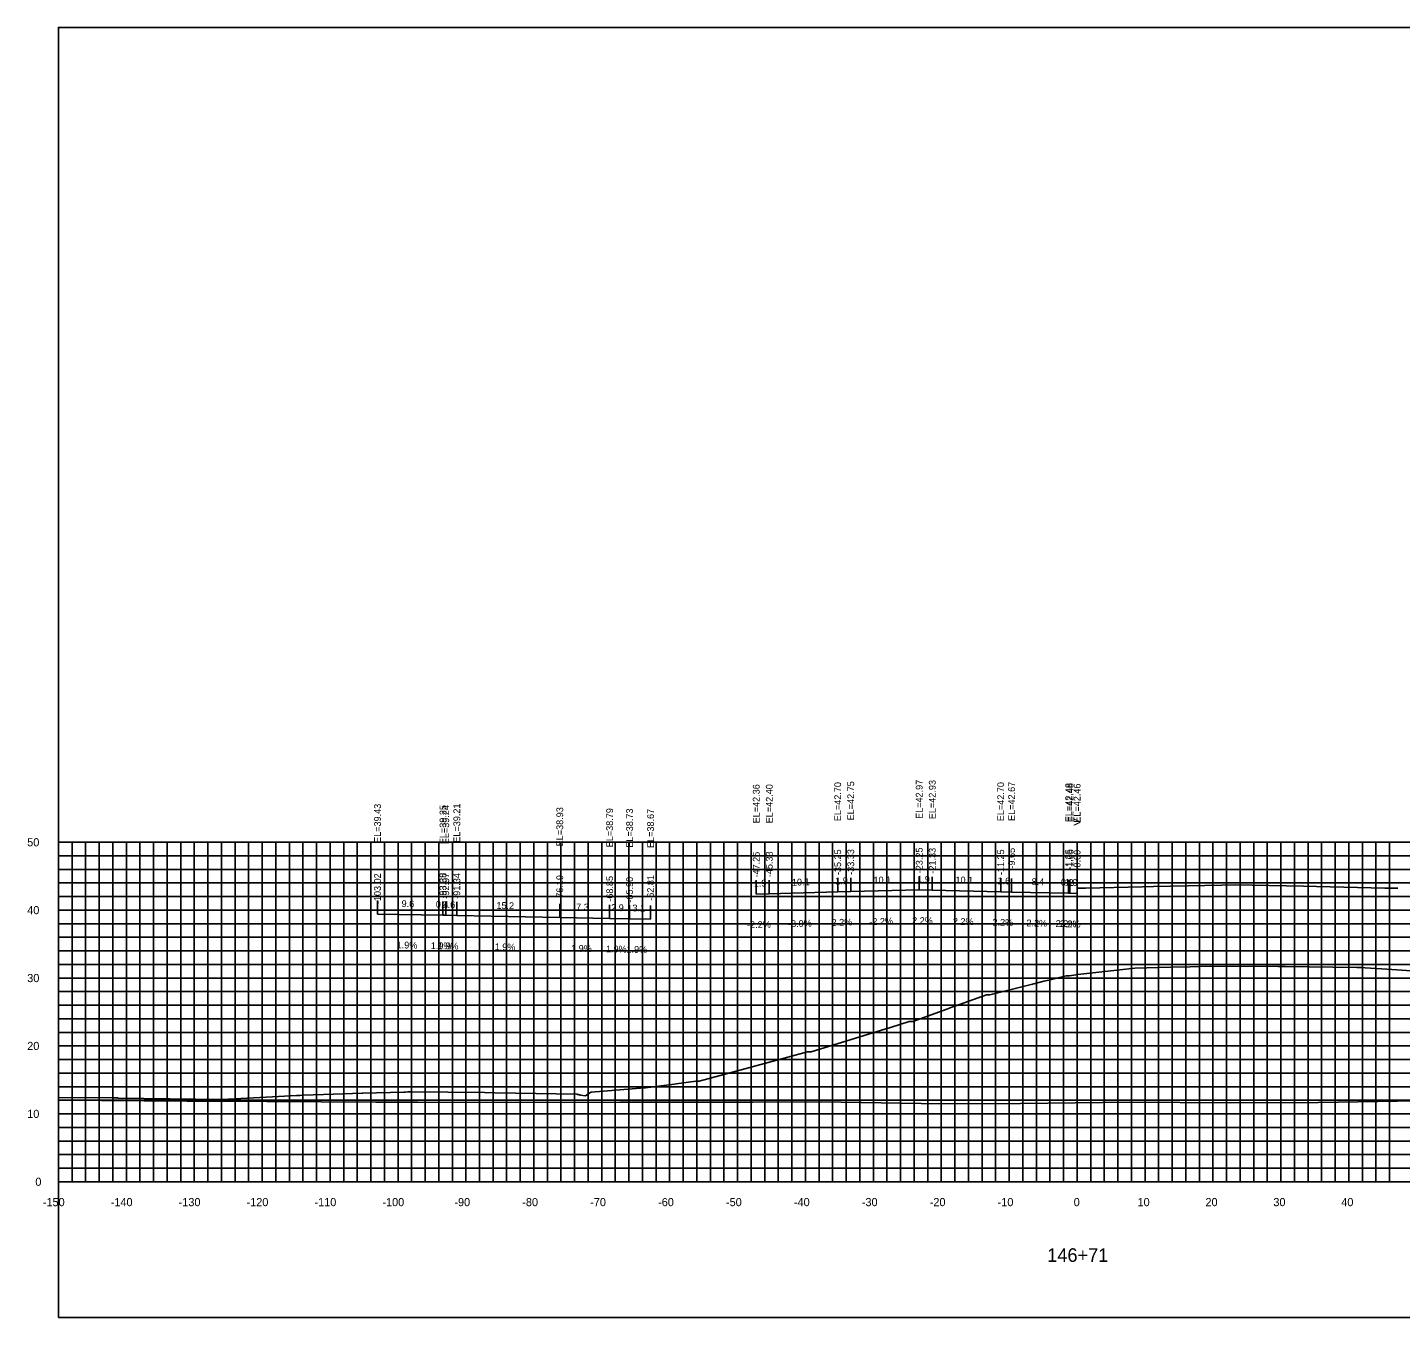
# Model space of a CAD drawing. Extents: x 1800880 to 1818864, y 245271 to 250560.
# Drawn here: x 1815589.7 to 1815791.9, y 247962.7 to 248152.7 of the extents above; entities that cross this region are included whole.
import ezdxf

# ---------------------------------------------------------------- set-up
doc = ezdxf.new("R2010")
doc.units = 0
for name, color, linetype in [('33', 7, 'Continuous'), ('ANNO-TXT', 7, 'Continuous'), ('AXIS', 7, 'Continuous'), ('CL-CNST', 7, 'Continuous'), ('DESIGN - DRAINAGE - Bridges', 7, 'Continuous'), ('Level 32', 7, 'Continuous'), ('Level 37', 7, 'Continuous'), ('Level 46', 7, 'Continuous'), ('Level 62', 7, 'Continuous'), ('SHT-BDR', 7, 'Continuous')]:
    doc.layers.add(name, color=color, linetype=linetype)

msp = doc.modelspace()

# ---------------------------------------------------------------- linework, layer by layer
at = {"layer": 'AXIS'}
msp.add_lwpolyline([(1815744.27, 248025.95), (1815745.32, 248025.98), (1815745.52, 248025.98), (1815753.92, 248026.17), (1815755.52, 248026.2), (1815765.6, 248026.42), (1815767.52, 248026.46), (1815777.6, 248026.24), (1815779.52, 248026.2), (1815789.6, 248025.98), (1815791.52, 248025.94)], dxfattribs=at)
at = {"layer": 'CL-CNST'}
msp.add_lwpolyline([(1815594.27, 247995.11), (1815602.18, 247995.07), (1815602.41, 247995.07), (1815602.82, 247995.06), (1815602.84, 247995.06), (1815602.86, 247995.06), (1815602.88, 247995.06), (1815602.91, 247995.06), (1815602.94, 247995.06), (1815602.95, 247995.06), (1815603.04, 247995.05), (1815618.28, 247994.84), (1815618.31, 247994.84), (1815625.79, 247995.24), (1815629.31, 247995.42), (1815629.52, 247995.42), (1815629.81, 247995.42), (1815630.26, 247995.46), (1815633.3, 247995.55), (1815638.99, 247995.77), (1815639.09, 247995.77), (1815645.15, 247995.93), (1815645.37, 247995.93), (1815645.71, 247995.94), (1815646.22, 247995.94), (1815657, 247995.84), (1815658.52, 247995.82), (1815661.62, 247995.77), (1815670.53, 247995.63), (1815670.61, 247995.61), (1815670.71, 247995.59), (1815670.8, 247995.57), (1815670.87, 247995.56), (1815670.94, 247995.54), (1815670.99, 247995.53), (1815671.04, 247995.52), (1815671.08, 247995.51), (1815671.12, 247995.5), (1815671.16, 247995.49), (1815671.88, 247995.37), (1815672.04, 247995.48), (1815672.52, 247995.83), (1815672.7, 247995.91), (1815672.72, 247995.91), (1815680.59, 247996.57), (1815680.72, 247996.57), (1815684.96, 247997.1), (1815685.24, 247997.12), (1815688.15, 247997.53), (1815688.38, 247997.53), (1815688.64, 247997.53), (1815693.53, 247998.86), (1815704.57, 248001.85), (1815704.81, 248001.86), (1815705.12, 248001.87), (1815716.12, 248005.26), (1815716.64, 248005.41), (1815716.81, 248005.45), (1815719.55, 248006.34), (1815720, 248006.34), (1815720.06, 248006.34), (1815725.07, 248008.13), (1815725.83, 248008.42), (1815726.42, 248008.64), (1815730.94, 248010.27), (1815731.35, 248010.27), (1815731.43, 248010.27), (1815731.8, 248010.37), (1815737.71, 248011.82), (1815739.39, 248012.24), (1815740.09, 248012.41), (1815742.66, 248013.07), (1815742.68, 248013.07), (1815743.13, 248013.07), (1815744.08, 248013.2), (1815744.33, 248013.23), (1815744.8, 248013.28), (1815746.13, 248013.43), (1815752.77, 248014.17), (1815758.01, 248014.3), (1815760.91, 248014.38), (1815763.87, 248014.45), (1815773.9, 248014.41), (1815774.9, 248014.4), (1815785.44, 248014.26), (1815786.39, 248014.25), (1815786.7, 248014.23), (1815789.89, 248014.03), (1815793.5, 248013.78)], dxfattribs=at)
at = {"layer": 'DESIGN - DRAINAGE - Bridges'}
for p, q in [((1815594.21, 248032.72), (1815594.27, 248032.72)), ((1815594.27, 247982.72), (1815594.27, 248032.72)), ((1815594.21, 248022.72), (1815594.27, 248022.72)), ((1815594.21, 248012.72), (1815594.27, 248012.72)), ((1815594.21, 248002.72), (1815594.27, 248002.72)), ((1815594.21, 247992.72), (1815594.27, 247992.72)), ((1815594.21, 247982.72), (1815594.27, 247982.72)), ((1815594.27, 247982.72), (1815894.27, 247982.72)), ((1815594.27, 247982.66), (1815594.27, 247982.72)), ((1815604.27, 247982.66), (1815604.27, 247982.72)), ((1815614.27, 247982.66), (1815614.27, 247982.72)), ((1815624.27, 247982.66), (1815624.27, 247982.72)), ((1815634.27, 247982.66), (1815634.27, 247982.72)), ((1815644.27, 247982.66), (1815644.27, 247982.72)), ((1815654.27, 247982.66), (1815654.27, 247982.72)), ((1815664.27, 247982.66), (1815664.27, 247982.72)), ((1815674.27, 247982.66), (1815674.27, 247982.72)), ((1815684.27, 247982.66), (1815684.27, 247982.72)), ((1815694.27, 247982.66), (1815694.27, 247982.72)), ((1815704.27, 247982.66), (1815704.27, 247982.72)), ((1815714.27, 247982.66), (1815714.27, 247982.72)), ((1815724.27, 247982.66), (1815724.27, 247982.72)), ((1815734.27, 247982.66), (1815734.27, 247982.72)), ((1815744.27, 247982.66), (1815744.27, 247982.72)), ((1815754.27, 247982.66), (1815754.27, 247982.72)), ((1815764.27, 247982.66), (1815764.27, 247982.72)), ((1815774.27, 247982.66), (1815774.27, 247982.72)), ((1815784.27, 247982.66), (1815784.27, 247982.72))]:
    msp.add_line(p, q, dxfattribs=at)
at = {"layer": 'Level 37'}
for p, q in [((1815697.02, 248025.08), (1815697.02, 248027.08)), ((1815698.94, 248025.12), (1815698.94, 248027.12)), ((1815709.02, 248025.42), (1815709.02, 248027.42)), ((1815710.94, 248025.47), (1815710.94, 248027.47)), ((1815721.02, 248025.69), (1815721.02, 248027.69)), ((1815722.94, 248025.65), (1815722.94, 248027.65)), ((1815733.02, 248025.42), (1815733.02, 248027.42)), ((1815734.62, 248025.39), (1815734.62, 248027.39)), ((1815743.02, 248025.2), (1815743.02, 248027.2)), ((1815743.22, 248025.2), (1815743.22, 248027.2)), ((1815744.27, 248025.18), (1815744.27, 248027.18)), ((1815641.25, 248022.15), (1815641.25, 248024.15)), ((1815650.89, 248021.97), (1815650.89, 248023.97)), ((1815651.3, 248021.96), (1815651.3, 248023.96)), ((1815652.93, 248021.93), (1815652.93, 248023.93)), ((1815668.09, 248021.65), (1815668.09, 248023.65)), ((1815675.43, 248021.51), (1815675.43, 248023.51)), ((1815678.37, 248021.45), (1815678.37, 248023.45)), ((1815681.46, 248021.39), (1815681.46, 248023.39))]:
    msp.add_line(p, q, dxfattribs=at)
msp.add_lwpolyline([(1815594.27, 247962.72), (1815894.27, 247962.72), (1815894.27, 248152.72), (1815594.27, 248152.72)], close=True, dxfattribs=at)
at = {"layer": 'Level 46'}
for p, q in [((1815594.27, 248032.72), (1815894.27, 248032.72)), ((1815594.27, 247982.72), (1815594.27, 248032.72)), ((1815596.27, 247982.72), (1815596.27, 248032.72)), ((1815598.27, 247982.72), (1815598.27, 248032.72)), ((1815600.27, 247982.72), (1815600.27, 248032.72)), ((1815602.27, 247982.72), (1815602.27, 248032.72)), ((1815604.27, 247982.72), (1815604.27, 248032.72)), ((1815606.27, 247982.72), (1815606.27, 248032.72)), ((1815608.27, 247982.72), (1815608.27, 248032.72)), ((1815610.27, 247982.72), (1815610.27, 248032.72)), ((1815612.27, 247982.72), (1815612.27, 248032.72)), ((1815614.27, 247982.72), (1815614.27, 248032.72)), ((1815616.27, 247982.72), (1815616.27, 248032.72)), ((1815618.27, 247982.72), (1815618.27, 248032.72)), ((1815620.27, 247982.72), (1815620.27, 248032.72)), ((1815622.27, 247982.72), (1815622.27, 248032.72)), ((1815624.27, 247982.72), (1815624.27, 248032.72)), ((1815626.27, 247982.72), (1815626.27, 248032.72)), ((1815628.27, 247982.72), (1815628.27, 248032.72)), ((1815630.27, 247982.72), (1815630.27, 248032.72)), ((1815632.27, 247982.72), (1815632.27, 248032.72)), ((1815634.27, 247982.72), (1815634.27, 248032.72)), ((1815636.27, 247982.72), (1815636.27, 248032.72)), ((1815638.27, 247982.72), (1815638.27, 248032.72)), ((1815640.27, 247982.72), (1815640.27, 248032.72)), ((1815642.27, 247982.72), (1815642.27, 248032.72)), ((1815644.27, 247982.72), (1815644.27, 248032.72)), ((1815646.27, 247982.72), (1815646.27, 248032.72)), ((1815648.27, 247982.72), (1815648.27, 248032.72)), ((1815650.27, 247982.72), (1815650.27, 248032.72)), ((1815652.27, 247982.72), (1815652.27, 248032.72)), ((1815654.27, 247982.72), (1815654.27, 248032.72)), ((1815656.27, 247982.72), (1815656.27, 248032.72)), ((1815658.27, 247982.72), (1815658.27, 248032.72)), ((1815660.27, 247982.72), (1815660.27, 248032.72)), ((1815662.27, 247982.72), (1815662.27, 248032.72)), ((1815664.27, 247982.72), (1815664.27, 248032.72)), ((1815666.27, 247982.72), (1815666.27, 248032.72)), ((1815668.27, 247982.72), (1815668.27, 248032.72)), ((1815670.27, 247982.72), (1815670.27, 248032.72)), ((1815672.27, 247982.72), (1815672.27, 248032.72)), ((1815674.27, 247982.72), (1815674.27, 248032.72)), ((1815676.27, 247982.72), (1815676.27, 248032.72)), ((1815678.27, 247982.72), (1815678.27, 248032.72)), ((1815680.27, 247982.72), (1815680.27, 248032.72)), ((1815682.27, 247982.72), (1815682.27, 248032.72)), ((1815684.27, 247982.72), (1815684.27, 248032.72)), ((1815686.27, 247982.72), (1815686.27, 248032.72)), ((1815688.27, 247982.72), (1815688.27, 248032.72)), ((1815690.27, 247982.72), (1815690.27, 248032.72)), ((1815692.27, 247982.72), (1815692.27, 248032.72)), ((1815694.27, 247982.72), (1815694.27, 248032.72)), ((1815696.27, 247982.72), (1815696.27, 248032.72)), ((1815698.27, 247982.72), (1815698.27, 248032.72)), ((1815700.27, 247982.72), (1815700.27, 248032.72)), ((1815702.27, 247982.72), (1815702.27, 248032.72)), ((1815704.27, 247982.72), (1815704.27, 248032.72)), ((1815706.27, 247982.72), (1815706.27, 248032.72)), ((1815708.27, 247982.72), (1815708.27, 248032.72)), ((1815710.27, 247982.72), (1815710.27, 248032.72)), ((1815712.27, 247982.72), (1815712.27, 248032.72)), ((1815714.27, 247982.72), (1815714.27, 248032.72)), ((1815716.27, 247982.72), (1815716.27, 248032.72)), ((1815718.27, 247982.72), (1815718.27, 248032.72)), ((1815720.27, 247982.72), (1815720.27, 248032.72)), ((1815722.27, 247982.72), (1815722.27, 248032.72)), ((1815724.27, 247982.72), (1815724.27, 248032.72)), ((1815726.27, 247982.72), (1815726.27, 248032.72)), ((1815728.27, 247982.72), (1815728.27, 248032.72)), ((1815730.27, 247982.72), (1815730.27, 248032.72)), ((1815732.27, 247982.72), (1815732.27, 248032.72)), ((1815734.27, 247982.72), (1815734.27, 248032.72)), ((1815736.27, 247982.72), (1815736.27, 248032.72)), ((1815738.27, 247982.72), (1815738.27, 248032.72)), ((1815740.27, 247982.72), (1815740.27, 248032.72)), ((1815742.27, 247982.72), (1815742.27, 248032.72)), ((1815744.27, 247982.72), (1815744.27, 248032.72)), ((1815746.27, 247982.72), (1815746.27, 248032.72)), ((1815748.27, 247982.72), (1815748.27, 248032.72)), ((1815750.27, 247982.72), (1815750.27, 248032.72)), ((1815752.27, 247982.72), (1815752.27, 248032.72)), ((1815754.27, 247982.72), (1815754.27, 248032.72)), ((1815756.27, 247982.72), (1815756.27, 248032.72)), ((1815758.27, 247982.72), (1815758.27, 248032.72)), ((1815760.27, 247982.72), (1815760.27, 248032.72)), ((1815762.27, 247982.72), (1815762.27, 248032.72)), ((1815764.27, 247982.72), (1815764.27, 248032.72)), ((1815766.27, 247982.72), (1815766.27, 248032.72)), ((1815768.27, 247982.72), (1815768.27, 248032.72)), ((1815770.27, 247982.72), (1815770.27, 248032.72)), ((1815772.27, 247982.72), (1815772.27, 248032.72)), ((1815774.27, 247982.72), (1815774.27, 248032.72)), ((1815776.27, 247982.72), (1815776.27, 248032.72)), ((1815778.27, 247982.72), (1815778.27, 248032.72)), ((1815780.27, 247982.72), (1815780.27, 248032.72)), ((1815782.27, 247982.72), (1815782.27, 248032.72)), ((1815784.27, 247982.72), (1815784.27, 248032.72)), ((1815786.27, 247982.72), (1815786.27, 248032.72)), ((1815788.27, 247982.72), (1815788.27, 248032.72)), ((1815790.27, 247982.72), (1815790.27, 248032.72)), ((1815594.27, 248030.72), (1815894.27, 248030.72)), ((1815594.27, 248028.72), (1815894.27, 248028.72)), ((1815594.27, 248026.72), (1815894.27, 248026.72)), ((1815594.27, 248024.72), (1815894.27, 248024.72)), ((1815594.27, 248022.72), (1815894.27, 248022.72)), ((1815594.27, 248020.72), (1815894.27, 248020.72)), ((1815594.27, 248018.72), (1815894.27, 248018.72)), ((1815594.27, 248016.72), (1815894.27, 248016.72)), ((1815594.27, 248014.72), (1815894.27, 248014.72)), ((1815594.27, 248012.72), (1815894.27, 248012.72)), ((1815594.27, 248010.72), (1815894.27, 248010.72)), ((1815594.27, 248008.72), (1815894.27, 248008.72)), ((1815594.27, 248006.72), (1815894.27, 248006.72)), ((1815594.27, 248004.72), (1815894.27, 248004.72)), ((1815594.27, 248002.72), (1815894.27, 248002.72)), ((1815594.27, 248000.72), (1815894.27, 248000.72)), ((1815594.27, 247998.72), (1815894.27, 247998.72)), ((1815594.27, 247996.72), (1815894.27, 247996.72)), ((1815594.27, 247994.72), (1815894.27, 247994.72)), ((1815594.27, 247992.72), (1815894.27, 247992.72)), ((1815594.27, 247990.72), (1815894.27, 247990.72)), ((1815594.27, 247988.72), (1815894.27, 247988.72)), ((1815594.27, 247986.72), (1815894.27, 247986.72)), ((1815594.27, 247984.72), (1815894.27, 247984.72)), ((1815594.27, 247982.72), (1815894.27, 247982.72))]:
    msp.add_line(p, q, dxfattribs=at)
at = {"layer": 'Level 62'}
for points in [[(1815697.02, 248025.08), (1815698.94, 248025.12), (1815709.02, 248025.42), (1815710.94, 248025.47), (1815721.02, 248025.69), (1815722.94, 248025.65), (1815733.02, 248025.42), (1815734.62, 248025.39), (1815743.02, 248025.2), (1815743.22, 248025.2), (1815744.27, 248025.18)], [(1815641.25, 248022.15), (1815650.89, 248021.97), (1815651.3, 248021.96), (1815652.93, 248021.93), (1815668.09, 248021.65), (1815675.43, 248021.51), (1815678.37, 248021.45), (1815681.46, 248021.39)], [(1815594.27, 247994.72), (1815613.24, 247994.59), (1815616.88, 247994.59), (1815640.99, 247994.43), (1815647.12, 247994.45), (1815668.75, 247994.38), (1815677, 247994.42), (1815696.5, 247994.44), (1815706.58, 247994.5), (1815724.26, 247994.19), (1815735.94, 247994.26), (1815752.01, 247994.43), (1815766.83, 247994.33), (1815779.77, 247994.41), (1815794.39, 247994.66), (1815807.52, 247994.74), (1815821.89, 247994.35), (1815835.28, 247994.43), (1815856.22, 247993.7), (1815863.04, 247993.75), (1815884.34, 247993.75), (1815890.79, 247993.79), (1815894.27, 247993.79)]]:
    msp.add_lwpolyline(points, dxfattribs=at)

# ---------------------------------------------------------------- texts
for s, p in [('-150', (1815591.97, 247979.12)), ('-140', (1815601.97, 247979.12)), ('-130', (1815611.97, 247979.12)), ('-120', (1815621.97, 247979.12)), ('-110', (1815631.97, 247979.12)), ('-100', (1815641.97, 247979.12)), ('-90', (1815652.57, 247979.12)), ('-80', (1815662.57, 247979.12)), ('-70', (1815672.57, 247979.12)), ('-60', (1815682.57, 247979.12)), ('-50', (1815692.57, 247979.12)), ('-40', (1815702.57, 247979.12)), ('-30', (1815712.57, 247979.12)), ('-20', (1815722.57, 247979.12)), ('-10', (1815732.57, 247979.12)), ('0', (1815743.77, 247979.12)), ('10', (1815753.17, 247979.12)), ('20', (1815763.17, 247979.12)), ('30', (1815773.17, 247979.12)), ('40', (1815783.17, 247979.12))]:
    msp.add_text(s, height=1.2).set_placement(p)
at = {"layer": '33'}
for s, p in [('50', (1815589.67, 248032.12)), ('40', (1815589.67, 248022.12)), ('30', (1815589.67, 248012.12)), ('20', (1815589.67, 248002.12)), ('10', (1815589.67, 247992.12)), ('0', (1815590.87, 247982.12))]:
    msp.add_text(s, height=1.2, dxfattribs=at).set_placement(p)
at = {"layer": 'ANNO-TXT'}
for s, rotation, p in [('1.9', 1.2603, (1815696.67, 248026.17)), ('10.1', 1.7321, (1815702.29, 248026.32)), ('1.9', 1.2603, (1815708.67, 248026.52)), ('10.1', 1.2603, (1815714.3, 248026.64)), ('1.9', 358.7397, (1815720.72, 248026.8)), ('10.1', 358.7397, (1815726.35, 248026.67)), ('1.6', 358.7397, (1815732.54, 248026.54)), ('8.4', 358.7397, (1815737.56, 248026.42)), ('0.2', 358.7397, (1815741.86, 248026.33)), ('1.0', 358.7397, (1815742.45, 248026.32)), ('9.6', 358.9271, (1815644.79, 248023.18)), ('0.4', 358.9271, (1815649.83, 248023.09)), ('1.6', 358.9271, (1815650.83, 248023.07)), ('15.2', 358.9227, (1815658.75, 248022.92)), ('7.3', 358.9227, (1815670.49, 248022.7)), ('2.9', 358.9227, (1815675.64, 248022.6)), ('3.1', 358.9227, (1815678.78, 248022.54)), ('-2.2%', 1.2603, (1815695.68, 248020.05)), ('-3.0%', 1.7321, (1815701.72, 248020.2)), ('-2.2%', 1.2603, (1815707.68, 248020.39)), ('-2.2%', 1.2603, (1815713.68, 248020.53)), ('2.2%', 358.7397, (1815719.96, 248020.71)), ('2.2%', 358.7397, (1815725.96, 248020.58)), ('2.2%', 358.7397, (1815731.8, 248020.45)), ('2.2%', 358.7397, (1815736.8, 248020.34)), ('2.2%', 358.7397, (1815741.1, 248020.25)), ('2.2%', 358.7397, (1815741.72, 248020.23)), ('1.9%', 358.9271, (1815644.06, 248017.1)), ('1.9%', 358.9271, (1815649.09, 248017)), ('1.9%', 358.9271, (1815650.11, 248016.98)), ('1.9%', 358.9227, (1815658.5, 248016.83)), ('1.9%', 358.9227, (1815669.75, 248016.61)), ('1.9%', 358.9227, (1815674.89, 248016.52)), ('1.9%', 358.9227, (1815677.91, 248016.46))]:
    msp.add_text(s, height=1, rotation=rotation, dxfattribs=at).set_placement(p)
at = {"layer": 'DESIGN - DRAINAGE - Bridges'}
for s, height, p in [('>', 1.5, (1815743.66, 248034.97)), ('-', 0.0001, (1815594.27, 247982.72))]:
    msp.add_text(s, height=height, dxfattribs=at).set_placement(p)
at = {"layer": 'Level 32'}
msp.add_text('146+71', height=2, dxfattribs=at).set_placement((1815739.87, 247970.92))
at = {"layer": 'SHT-BDR'}
for s, p in [('EL=42.36', (1815697.52, 248035.5)), ('EL=42.40', (1815699.44, 248035.51)), ('EL=42.70', (1815709.52, 248035.82)), ('EL=42.75', (1815711.44, 248035.94)), ('EL=42.97', (1815721.52, 248036.16)), ('EL=42.93', (1815723.44, 248036.12)), ('EL=42.70', (1815733.52, 248035.82)), ('EL=42.67', (1815735.12, 248035.86)), ('EL=42.48', (1815743.52, 248035.68)), ('EL=42.48', (1815743.72, 248035.67)), ('EL=42.46', (1815744.77, 248035.6)), ('EL=39.43', (1815641.75, 248032.62)), ('EL=39.21', (1815653.43, 248032.66)), ('EL=39.25', (1815651.39, 248032.44)), ('EL=39.24', (1815651.8, 248032.43)), ('EL=38.93', (1815668.59, 248032.12)), ('EL=38.79', (1815675.93, 248031.98)), ('EL=38.73', (1815678.87, 248031.92)), ('EL=38.67', (1815681.96, 248031.87)), ('-47.25', (1815697.52, 248027.53)), ('-45.33', (1815699.44, 248027.58)), ('-35.25', (1815709.52, 248027.88)), ('-33.33', (1815711.44, 248027.92)), ('-23.25', (1815721.52, 248028.15)), ('-21.33', (1815723.44, 248028.1)), ('-11.25', (1815733.52, 248027.88)), ('-9.65', (1815735.12, 248028.84)), ('-1.25', (1815743.52, 248028.65)), ('-1.05', (1815743.72, 248028.65)), ('-0.00', (1815744.77, 248028.55)), ('-103.02', (1815641.75, 248023.61)), ('-93.38', (1815651.39, 248024.43)), ('-92.97', (1815651.8, 248024.42)), ('-91.34', (1815653.43, 248024.39)), ('-76.19', (1815668.59, 248024.1)), ('-68.85', (1815675.93, 248023.96)), ('-65.90', (1815678.87, 248023.83)), ('-62.81', (1815681.96, 248024.1))]:
    msp.add_text(s, height=1, rotation=90, dxfattribs=at).set_placement(p)

doc.saveas('drawing.dxf')
